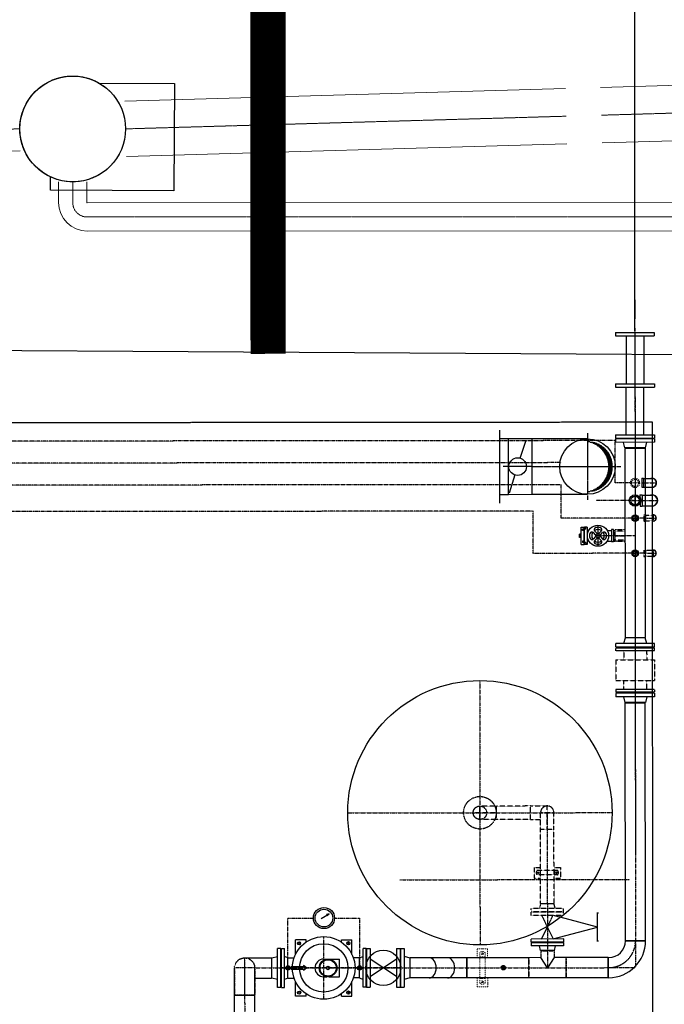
# Model space of a CAD drawing. Header units: metres. Extents: x -270273 to 328371, y -146885 to 591473.
# Tile 284 of 473: x -82815 to -79157, y 419772 to 425361. Entities that reach past the tile are written whole.
import ezdxf
from ezdxf.lldxf.tags import DXFTag

# ---------------------------------------------------------------- set-up
doc = ezdxf.new("R2010")
doc.units = ezdxf.units.M
for name, pattern in [('AM_ISO08W050', [18, 12, -1.5, 3, -1.5]), ('CENTER', [2, 1.25, -0.25, 0.25, -0.25]), ('CENTER2', [1.125, 0.75, -0.125, 0.125, -0.125]), ('DASHED', [19.05, 12.7, -6.35]), ('HIDDEN', [0.375, 0.25, -0.125]), ('RI-AWZI_SLIBLEIDING', [11, 5, -3, 0, -3]), ('RI-AWZI_TERREINRIOLERING', [19.8, 6, -1.8, 2.4, -1.8, 1.8, -1.8, 2.4, -1.8])]:
    doc.linetypes.add(name, pattern=pattern)
doc.layers.get('0').update_dxf_attribs({"color": 151})
for name, color, linetype in [('0b', 6, 'Continuous'), ('0H', 6, 'CENTER'), ('0Hid', 6, 'HIDDEN'), ('0Hu1', 6, 'Continuous'), ('0Hu2', 6, 'Continuous'), ('0t', 6, 'Continuous'), ('11', 6, 'CENTER'), ('B-ME-RI-PUT-G', 253, 'Continuous'), ('B-XX-OG-BEBOUWING-G', 1, 'Continuous'), ('B-XX-RI-AWZI_BEDRIJFSWATER-G_HDSR', 150, 'HDSR_Bedrijfswater'), ('WL5771--_T_KANAAL-H', 6, 'Continuous'), ('WL5772--_R_KANAAL-C', 6, 'Continuous'), ('WL5772--_R_KANAAL-H', 6, 'Continuous'), ('WL5773--_HARTLIJN', 6, 'CENTER2'), ('ZU_B_A_EB00---hSTAAL~-_-----', 1, 'Continuous')]:
    doc.layers.add(name, color=color, linetype=linetype)
for name, color, linetype, lineweight in [('AM_7', 6, 'AM_ISO08W050', 25), ('B-XX-RI-AWZI_SLIBLEIDING-G', 40, 'RI-AWZI_SLIBLEIDING', 18), ('B-XX-RI-AWZI_TERREINRIOLERING-G', 211, 'RI-AWZI_TERREINRIOLERING', 18)]:
    doc.layers.add(name, color=color, linetype=linetype, lineweight=lineweight)
doc.layers.add('B-XX-KL-ELEKTRA-G_HDSR', color=190, linetype='HDSR_Elektra', transparency=0.5)
doc.styles.add('NORATT', font='isocp.shx')
doc.styles.get("Standard").update_dxf_attribs({"font": 'iv-font.shx'})
tags = doc.linetypes.add('HDSR_Bedrijfswater', pattern='A,25,-2,["BW",Standard,S=1.5,R=0,X=0,Y=-0.75],-5', length=32).pattern_tags.tags
tags[6] = DXFTag(74, 10)
tags = doc.linetypes.add('HDSR_Elektra', pattern='A,25,-2,["E",Standard,S=1.5,R=0,X=0,Y=-0.75],-4', length=31).pattern_tags.tags
tags[6] = DXFTag(74, 10)

# ---------------------------------------------------------------- blocks, each defined once
blk = doc.blocks.new('sok-DN15ba')
at = {"color": 0, "linetype": 'ByBlock'}
for p, q in [((12.5, 0), (-12.5, 0)), ((0, -12.5), (0, 12.5))]:
    blk.add_line(p, q, dxfattribs=at)
for radius in [12.5, 7.5]:
    blk.add_circle((0, 0), radius)
blk.add_arc((0, 0), 8.5, 180, 90)
blk = doc.blocks.new('B100ba')
for p, q in [((0, 57.1), (-152.5, 57.1)), ((-152.5, -57.2), (-152.5, 57.1)), ((0, -57.2), (-152.5, -57.2))]:
    blk.add_line(p, q)
at = {"color": 0, "linetype": 'ByBlock'}
for p, q in [((0, 57.1), (0, -57.2)), ((57.1, 0), (-152.5, 0))]:
    blk.add_line(p, q, dxfattribs=at)
blk.add_arc((0, 0), 57.2, 270, 90)
blk = doc.blocks.new('Vof100')
for p, q in [((-57.15, 0), (57.15, 0)), ((57.15, 0), (65.5, -32)), ((-110, -32), (110, -32)), ((-110, -52), (-110, -32)), ((-110, -52), (110, -52)), ((-65.5, -32), (-57.15, 0)), ((110, -52), (110, -32))]:
    blk.add_line(p, q)
blk = doc.blocks.new('A$C4A6D4BC0')
at = {"layer": '0Hu1'}
for p, q in [((-110, 0), (110, 0)), ((-110, 0), (-110, -17)), ((110, 0), (110, -17)), ((-110, -17), (110, -17)), ((-57.1, -37), (-65.5, -17)), ((-57.1, -37), (57.2, -37)), ((-57.1, -37), (-57.1, -72)), ((-6.5, -55), (-6.5, -125.5)), ((6.5, -55), (-6.5, -55)), ((6.5, -125.5), (6.5, -55)), ((57.2, -37), (65.5, -17)), ((57.2, -37), (57.2, -49)), ((57.2, -37), (57.2, -72)), ((-160, -80), (-76.9, -80)), ((-160, -140), (-160, -80)), ((76.9, -80), (160, -80)), ((160, -140), (160, -80)), ((-160, -140), (-146.7, -140)), ((-6.5, -125.5), (-13, -125.5)), ((-13, -125.5), (0, -141.8)), ((0, -141.8), (13, -125.5)), ((13, -125.5), (6.5, -125.5)), ((146.7, -140), (160, -140)), ((-50, -240), (-50, -259.2)), ((-50, -269.3), (-50, -328.5)), ((50, -240), (50, -259.2)), ((50, -240), (50, -240)), ((50, -269.3), (50, -328.5)), ((-50, -328.5), (50, -328.5)), ((-160, -340), (-146.7, -340)), ((-160, -340), (-160, -400)), ((146.7, -340), (160, -340)), ((160, -340), (160, -400)), ((-160, -400), (-76.9, -400)), ((-57.1, -443), (-65.5, -463)), ((-57.1, -443), (-57.1, -408)), ((-57.1, -443), (57.2, -443)), ((57.2, -443), (57.2, -408)), ((57.2, -443), (65.5, -463)), ((76.9, -400), (160, -400)), ((-110, -463), (110, -463)), ((-110, -480), (-110, -463)), ((-110, -480), (110, -480)), ((110, -480), (110, -463))]:
    blk.add_line(p, q, dxfattribs=at)
for centre, radius in [((0, -240), 177.5), ((-140, -100), 9), ((0, -240), 137.5), ((140, -100), 9), ((0, -264.2), 50.3), ((0, -264.2), 46.3), ((0, -264.2), 10), ((-140, -380), 9), ((140, -380), 9)]:
    blk.add_circle(centre, radius, dxfattribs=at)
blk.add_arc((0, -240), 50, 0, 180, dxfattribs=at)
at = {"layer": '11'}
for p, q in [((0, -480), (0, 0)), ((-149, -100), (-131, -100)), ((-140, -109), (-140, -91)), ((131, -100), (149, -100)), ((140, -109), (140, -91)), ((-177.5, -240), (177.5, -240)), ((-149, -380), (-131, -380)), ((-140, -389), (-140, -371)), ((131, -380), (149, -380)), ((140, -389), (140, -371))]:
    blk.add_line(p, q, dxfattribs=at)
blk = doc.blocks.new('LD100ba')
for p, q in [((0, -110), (0, 110)), ((20, 110), (0, 110)), ((20, -110), (20, 110)), ((170, -110), (170, 110)), ((190, 110), (170, 110)), ((190, -110), (190, 110)), ((20, -50), (170, 50)), ((20, 50), (170, -50)), ((20, -110), (0, -110)), ((190, -110), (170, -110))]:
    blk.add_line(p, q)
at = {"color": 0, "linetype": 'ByBlock'}
blk.add_line((0, 0), (190, 0), dxfattribs=at)
blk.add_circle((95, 0), 100)
blk = doc.blocks.new('B100')
for p, q in [((-57.2, 0), (57.2, 0)), ((152.5, -95.3), (152.5, -209.6))]:
    blk.add_line(p, q)
for radius in [209.7, 95.4]:
    blk.add_arc((152.5, 0), radius, 180, 270)
at = {"color": 0, "linetype": 'ByBlock'}
blk.add_arc((152.5, 0), 152.5, 180, 270, dxfattribs=at)
blk = doc.blocks.new('M100600')
for p, q in [((-150, 110), (-150, -110)), ((-131, 110), (-150, 110)), ((-131, 110), (-131, -110)), ((140.5, 110), (140.5, -110)), ((159.5, 110), (140.5, 110)), ((159.5, 110), (159.5, -110)), ((431, 110), (431, -110)), ((450, 110), (431, 110)), ((450, 110), (450, -110)), ((-131, 50), (140.5, 50)), ((431, 50), (159.5, 50)), ((-131, -50), (140.5, -50)), ((431, -50), (159.5, -50)), ((-131, -110), (-150, -110)), ((159.5, -110), (140.5, -110)), ((450, -110), (431, -110))]:
    blk.add_line(p, q)
blk = doc.blocks.new('Vlf150')
for p, q in [((-142.5, 0), (142.5, 0)), ((-142.5, -20), (-142.5, 0)), ((142.5, -20), (142.5, 0)), ((-142.5, -20), (142.5, -20))]:
    blk.add_line(p, q)
blk = doc.blocks.new('sok-DN25ba')
at = {"color": 0, "linetype": 'ByBlock'}
for p, q in [((19, 0), (-19, 0)), ((0, -19), (0, 19))]:
    blk.add_line(p, q, dxfattribs=at)
for radius in [19, 12.5]:
    blk.add_circle((0, 0), radius)
blk.add_arc((0, 0), 13.5, 180, 90)
blk = doc.blocks.new('sok-DN50va')
for p, q in [((-32.75, 0), (32.75, 0)), ((-32.75, 0), (-32.75, -56)), ((32.75, 0), (32.75, -56)), ((-32.75, -56), (32.75, -56))]:
    blk.add_line(p, q)
at = {"color": 0, "linetype": 'ByBlock'}
blk.add_line((0, -56), (0, 0), dxfattribs=at)
at = {"color": 0, "linetype": 'HIDDEN'}
for p, q in [((-26, 0), (-26, -56)), ((-25, 0), (-25, -56)), ((25, 0), (25, -56)), ((26, 0), (26, -56))]:
    blk.add_line(p, q, dxfattribs=at)
blk = doc.blocks.new('Afsluitdop_DN50')
for p, q in [((-49, -16.5), (-49, 0)), ((-49, 0), (49, 0)), ((-45.6, 0), (-45.6, 9.2)), ((-38, 9.2), (-45.6, 9.2)), ((-38, 5), (-40.5, 5)), ((-40.5, 5), (-40.5, 0)), ((-38, 9.2), (-38, 5)), ((38, 9.2), (45.6, 9.2)), ((38, 9.2), (38, 5)), ((38, 5), (40.5, 5)), ((40.5, 5), (40.5, 0)), ((45.6, 0), (45.6, 9.2)), ((49, -16.5), (49, 0)), ((-49, -16.5), (49, -16.5)), ((-10, -21.5), (10, -21.5)), ((-10, -21.5), (-10, -26.5)), ((-10, -26.5), (10, -26.5)), ((-5, -16.5), (-5, -21.5)), ((5, -16.5), (5, -21.5)), ((10, -21.5), (10, -26.5))]:
    blk.add_line(p, q)
blk = doc.blocks.new('A$C7C78758B')
at = {"layer": '0H'}
for p, q in [((0, -750), (0, 750)), ((-750, 0), (750, 0))]:
    blk.add_line(p, q, dxfattribs=at)
at = {"layer": '0Hid'}
for radius in [92.5, 38]:
    blk.add_circle((0, 0), radius, dxfattribs=at)
at = {"layer": '0Hu2'}
blk.add_circle((0, 0), 750, dxfattribs=at)
blk = doc.blocks.new('Vof65')
for p, q in [((-45, -27), (-38.05, 0)), ((-38.05, 0), (38.05, 0)), ((38.05, 0), (45, -27)), ((-92.5, -27), (92.5, -27)), ((-92.5, -45), (-92.5, -27)), ((-92.5, -45), (92.5, -45)), ((92.5, -45), (92.5, -27))]:
    blk.add_line(p, q)
blk = doc.blocks.new('B65ba')
for p, q in [((-95, 38), (0, 38)), ((-95, -38.1), (-95, 38)), ((-95, -38.1), (0, -38.1))]:
    blk.add_line(p, q)
at = {"color": 0, "linetype": 'ByBlock'}
for p, q in [((-95, 0), (38, 0)), ((0, -38.1), (0, 38))]:
    blk.add_line(p, q, dxfattribs=at)
blk.add_arc((0, 0), 38.1, 270, 90)
blk = doc.blocks.new('sok-DN40ba')
at = {"color": 0, "linetype": 'ByBlock'}
for p, q in [((-26.2, 0), (26.8, 0)), ((0, 26.5), (0, -26.5))]:
    blk.add_line(p, q, dxfattribs=at)
for radius in [26.5, 20]:
    blk.add_circle((0.3, 0), radius)
blk.add_arc((0.3, 0), 21, 180, 90)
blk = doc.blocks.new('knie90-DN25ba')
for p, q in [((-52.6, 18.2), (-52.6, -18.2)), ((-52.6, 18.2), (-43.2, 18.2)), ((-43.2, 18.2), (-43.2, -18.2)), ((-43.2, 16.9), (0, 16.9)), ((-52.6, -18.2), (-43.2, -18.2)), ((-43.2, -16.9), (0, -16.9))]:
    blk.add_line(p, q)
at = {"color": 0, "linetype": 'ByBlock'}
for p, q in [((-52.6, 0), (18.2, 0)), ((0, 18.2), (0, -18.2))]:
    blk.add_line(p, q, dxfattribs=at)
for radius, start, end in [(18.2, 247.8084, 112.1916), (16.9, 270, 90)]:
    blk.add_arc((0, 0), radius, start, end)
blk = doc.blocks.new('*X263')
at = {"color": 0}
for p, q in [((-0.28, 0.281), (-0.28, 0.355)), ((-0.27, 0.289), (-0.27, 0.363)), ((-0.26, 0.296), (-0.26, 0.37)), ((-0.25, 0.302), (-0.25, 0.377)), ((-0.24, 0.309), (-0.24, 0.383)), ((-0.23, 0.315), (-0.23, 0.389)), ((-0.22, 0.32), (-0.22, 0.395)), ((-0.21, 0.326), (-0.21, 0.4)), ((-0.2, 0.331), (-0.2, 0.405)), ((-0.19, 0.335), (-0.19, 0.41)), ((-0.18, 0.34), (-0.18, 0.415)), ((-0.17, 0.344), (-0.17, 0.419)), ((-0.16, 0.348), (-0.16, 0.423)), ((-0.15, 0.351), (-0.15, 0.426)), ((-0.14, 0.355), (-0.14, 0.43)), ((-0.13, 0.358), (-0.13, 0.433)), ((-0.12, 0.36), (-0.12, 0.436)), ((-0.11, 0.363), (-0.11, 0.439)), ((-0.1, 0.365), (-0.1, 0.441)), ((-0.09, 0.367), (-0.09, 0.443)), ((-0.08, 0.369), (-0.08, 0.445)), ((-0.07, 0.371), (-0.07, 0.447)), ((-0.06, 0.372), (-0.06, 0.448)), ((-0.05, 0.374), (-0.05, 0.449)), ((-0.04, 0.375), (-0.04, 0.45)), ((-0.03, 0.375), (-0.03, 0.451)), ((-0.02, 0.376), (-0.02, 0.452)), ((-0.01, 0.376), (-0.01, 0.452)), ((0, 0.376), (0, 0.452)), ((0.01, 0.376), (0.01, 0.452)), ((0.02, 0.376), (0.02, 0.452)), ((0.03, 0.375), (0.03, 0.451)), ((0.04, 0.375), (0.04, 0.45)), ((0.05, 0.374), (0.05, 0.449)), ((0.06, 0.372), (0.06, 0.448)), ((0.07, 0.371), (0.07, 0.447)), ((0.08, 0.369), (0.08, 0.445)), ((0.09, 0.367), (0.09, 0.443)), ((0.1, 0.365), (0.1, 0.441)), ((0.11, 0.363), (0.11, 0.439)), ((0.12, 0.36), (0.12, 0.436)), ((0.13, 0.358), (0.13, 0.433)), ((0.14, 0.355), (0.14, 0.43)), ((0.15, 0.351), (0.15, 0.426)), ((0.16, 0.348), (0.16, 0.423)), ((0.17, 0.344), (0.17, 0.419)), ((0.18, 0.34), (0.18, 0.415)), ((0.19, 0.335), (0.19, 0.41)), ((0.2, 0.331), (0.2, 0.405)), ((0.21, 0.326), (0.21, 0.4)), ((0.22, 0.32), (0.22, 0.395)), ((0.23, 0.315), (0.23, 0.389)), ((0.24, 0.309), (0.24, 0.383)), ((0.25, 0.302), (0.25, 0.377)), ((0.26, 0.296), (0.26, 0.37)), ((0.27, 0.289), (0.27, 0.363)), ((0.28, 0.281), (0.28, 0.355)), ((-0.41, 0.125), (-0.41, 0.191)), ((-0.4, 0.143), (-0.4, 0.211)), ((-0.39, 0.16), (-0.39, 0.229)), ((-0.38, 0.175), (-0.38, 0.245)), ((-0.37, 0.189), (-0.37, 0.26)), ((-0.36, 0.203), (-0.36, 0.273)), ((-0.35, 0.215), (-0.35, 0.286)), ((-0.34, 0.226), (-0.34, 0.298)), ((-0.33, 0.237), (-0.33, 0.309)), ((-0.32, 0.247), (-0.32, 0.319)), ((-0.31, 0.256), (-0.31, 0.329)), ((-0.3, 0.265), (-0.3, 0.338)), ((-0.29, 0.273), (-0.29, 0.347)), ((0.29, 0.273), (0.29, 0.347)), ((0.3, 0.265), (0.3, 0.338)), ((0.31, 0.256), (0.31, 0.329)), ((0.32, 0.247), (0.32, 0.319)), ((0.33, 0.237), (0.33, 0.309)), ((0.34, 0.226), (0.34, 0.298)), ((0.35, 0.215), (0.35, 0.286)), ((0.36, 0.203), (0.36, 0.273)), ((0.37, 0.189), (0.37, 0.26)), ((0.38, 0.175), (0.38, 0.245)), ((0.39, 0.16), (0.39, 0.229)), ((0.4, 0.143), (0.4, 0.211)), ((0.41, 0.125), (0.41, 0.191)), ((-0.45, 0.011), (-0.45, 0.044)), ((-0.44, 0.05), (-0.44, 0.104)), ((-0.43, 0.079), (-0.43, 0.14)), ((-0.42, 0.104), (-0.42, 0.167)), ((0.42, 0.104), (0.42, 0.167)), ((0.43, 0.079), (0.43, 0.14)), ((0.44, 0.05), (0.44, 0.104)), ((0.45, 0.011), (0.45, 0.044))]:
    blk.add_line(p, q, dxfattribs=at)
blk = doc.blocks.new('karods')
blk.add_circle((0, 0), 0.5)
at = {"layer": 'WL5773--_HARTLIJN'}
for p, q in [((0, -0.6), (0, 0.6)), ((-0.6, 0), (0.6, 0))]:
    blk.add_line(p, q, dxfattribs=at)
at = {"layer": 'WL5771--_T_KANAAL-H', "color": 1}
blk.add_blockref('*X263', (0, 0), dxfattribs=at)
blk = doc.blocks.new('OBO31500090SH')
blk.add_lwpolyline([(-157.5, 0), (-157.5, -315), (157.5, -315), (157.5, 0)])
at = {"layer": 'WL5773--_HARTLIJN'}
for p, q in [((0, -315), (0, 157.5)), ((-157.5, 0), (157.5, 0))]:
    blk.add_line(p, q, dxfattribs=at)
at = {"xscale": 315, "yscale": 315, "zscale": 315}
blk.add_blockref('karods', (0, 0), dxfattribs=at)
blk = doc.blocks.new('karo')
for p, q in [((1, 0.5), (0, 0.5)), ((0, -0.5), (1, -0.5))]:
    blk.add_line(p, q)
at = {"layer": 'WL5773--_HARTLIJN'}
blk.add_line((0, 0), (1, 0), dxfattribs=at)
blk = doc.blocks.new('orn_a_k315-315-50')
for points in [[(-207.5, 50), (207.5, 50)], [(-157.5, 50), (-157.5, 0), (157.5, 0), (157.5, 50)]]:
    blk.add_lwpolyline(points)
at = {"color": 2, "style": 'NORATT'}
for tag, p, flags in [('ROS_TYPE', (239.2, 134.2), 8), ('ROS_M3H', (239.2, 124.2), 8), ('ROS_M3H_G', (239.2, 114.2), 8), ('ROS_ZIJDE', (239.2, 104.2), 9), ('ROS_STAT', (239.2, 94.2), 9)]:
    blk.add_attdef(tag, p, '', height=6.25, dxfattribs=dict(at, flags=flags))
blk = doc.blocks.new('ORK31500000')
at = {"layer": 'WL5772--_R_KANAAL-H'}
for p, q in [((48.3, 12.9), (152.1, 40.8)), ((-48.3, -12.9), (-152.1, -40.8))]:
    blk.add_line(p, q, dxfattribs=at)
blk.add_circle((0, 0), 50, dxfattribs=at)
blk = doc.blocks.new('A$C1C6364B6')
at = {"layer": 'WL5772--_R_KANAAL-C', "rotation": 57.19128459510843}
blk.add_blockref('ORK31500000', (816.5, 310), dxfattribs=at)
at = {"layer": 'ZU_B_A_EB00---hSTAAL~-_-----'}
for name, p, rotation in [('orn_a_k315-315-50', (868, 310), 270), ('OBO31500090SH', (420, 310), 90)]:
    blk.add_blockref(name, p, dxfattribs=dict(at, rotation=rotation))
at = {"layer": 'ZU_B_A_EB00---hSTAAL~-_-----', "xscale": 163.0211543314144, "yscale": 315, "zscale": 315}
blk.add_blockref('karo', (735, 310), dxfattribs=at)
blk = doc.blocks.new('sok-DN50ba')
at = {"color": 0, "linetype": 'ByBlock'}
for p, q in [((-32.75, 0), (32.75, 0)), ((0, -32.75), (0, 32.75))]:
    blk.add_line(p, q, dxfattribs=at)
for radius in [32.75, 25]:
    blk.add_circle((0, 0), radius)
blk.add_arc((0, 0), 26, 180, 90)
blk = doc.blocks.new('knie90-DN40ba')
for p, q in [((-59.2, 25.5), (-59.2, -25.5)), ((-59.2, 25.5), (-48.6, 25.5)), ((-48.6, 25.5), (-48.6, -25.5)), ((-48.6, 24.1), (0, 24.1)), ((-59.2, -25.5), (-48.6, -25.5)), ((-48.6, -24.1), (0, -24.1))]:
    blk.add_line(p, q)
at = {"color": 0, "linetype": 'ByBlock'}
for p, q in [((-59.2, 0), (25.5, 0)), ((0, 25.3), (0, -25.6))]:
    blk.add_line(p, q, dxfattribs=at)
for radius, start, end in [(25.5, 250.5457, 107.4793), (24.2, 270, 90)]:
    blk.add_arc((0, -0.1), radius, start, end)
blk = doc.blocks.new('knie90-DN50ba')
for p, q in [((-68.7, 31.7), (-68.7, -31.7)), ((-68.7, 31.7), (-56.5, 31.7)), ((-56.5, 31.7), (-56.5, -31.7)), ((-56.5, 30.1), (0, 30.1)), ((-68.7, -31.7), (-56.5, -31.7)), ((-56.5, -30.1), (0, -30.1))]:
    blk.add_line(p, q)
at = {"color": 0, "linetype": 'ByBlock'}
for p, q in [((-68.7, 0), (31.7, 0)), ((0, 31.5), (0, -31.8))]:
    blk.add_line(p, q, dxfattribs=at)
for radius, start, end in [(31.7, 251.3328, 107.0284), (30.2, 270, 90)]:
    blk.add_arc((0, -0.1), radius, start, end)
blk = doc.blocks.new('slibverwerkingsgebouw')
for p, q in [((17248.6, 3714.4), (17248.6, 3764.8)), ((17308.6, 3764.8), (17248.6, 3764.8)), ((17308.6, 3714.5), (17308.6, 3764.8)), ((17263.7, 3571.6), (17263.6, 3742.9)), ((17293.6, 3718.6), (17263.6, 3718.6)), ((17293.7, 3571.6), (17293.6, 3743)), ((17248.7, 3549.8), (17248.7, 3600.1)), ((17293.7, 3596), (17263.7, 3596)), ((17308.7, 3549.8), (17308.7, 3600.2)), ((17308.7, 3549.8), (17248.7, 3549.8))]:
    blk.add_line(p, q)
at = {"color": 0, "linetype": 'ByBlock'}
for p, q in [((15929.5, 3599.2), (15929.5, 3713.5)), ((17284.1, 3737.3), (17273.1, 3737.3)), ((17278.6, 3731.8), (17278.6, 3742.8)), ((17284.2, 3577.3), (17273.2, 3577.3)), ((17278.7, 3571.8), (17278.7, 3582.8))]:
    blk.add_line(p, q, dxfattribs=at)
for centre in [(17278.6, 3737.3), (17278.7, 3577.3)]:
    blk.add_circle(centre, 5.5)
for centre, start, end in [((17278.6, 3731.3), 37.9027, 142.1754), ((17278.7, 3583.3), 217.9027, 322.1754)]:
    blk.add_arc(centre, 19, start, end)
at = {"layer": '0H'}
for p, q in [((18145, 7287.4), (18147.5, 3657.9)), ((18145.1, 7262.4), (18147.1, 4312.4)), ((18032.1, 6649.3), (10435.2, 6644.1)), ((18032.3, 6409.3), (18032.1, 6649.3)), ((17726.8, 6524.2), (10560.3, 6519.3)), ((17726.9, 6399.2), (10685.4, 6394.4)), ((17727, 6209.1), (17726.9, 6399.2)), ((18126.6, 6409.4), (18032.3, 6409.3)), ((18145.7, 6309.4), (17925.2, 6309.3)), ((17566.6, 6249), (10835.5, 6244.5)), ((17566.7, 6009), (17566.6, 6249)), ((18195.5, 6209.5), (17727, 6209.1)), ((18145.8, 6109.4), (17925.3, 6109.3)), ((18195.6, 6009.9), (17566.7, 6009)), ((17646.9, 4539.7), (17647.5, 3657.5)), ((16811.2, 4157), (18114.3, 4157.9)), ((16175.3, 3939.5), (16319.6, 3939.6)), ((16175.5, 3669), (16175.3, 3939.5)), ((16439.6, 3939.6), (16581.3, 3939.7)), ((16581.3, 3939.7), (16581.5, 3656.8)), ((17609.4, 3752.5), (17685.5, 3752.6)), ((17609.4, 3752.5), (17609.4, 3714.7)), ((17685.5, 3752.6), (17685.5, 3714.7)), ((17540.5, 3714.6), (17540.5, 3600.3)), ((17542.5, 3714.6), (17542.5, 3600.3)), ((17752.5, 3714.8), (17752.5, 3600.5)), ((17754.5, 3714.8), (17754.5, 3600.5)), ((15929.5, 3656.4), (15930.4, 2346.4)), ((15986.7, 3656.4), (18147.5, 3657.9)), ((17410, 3657.4), (17385, 3657.4))]:
    blk.add_line(p, q, dxfattribs=at)
at = {"layer": '0Hid'}
for p, q in [((18081.3, 5455.4), (18081.4, 5404.8)), ((18211.2, 5455.5), (18211.3, 5404.9)), ((18036.3, 5404.8), (18256.3, 5404.9)), ((18036.3, 5404.8), (18036.4, 5286.8)), ((18256.3, 5404.9), (18256.4, 5287)), ((18036.4, 5286.8), (18256.4, 5287)), ((18081.5, 5236.3), (18081.4, 5286.8)), ((18211.4, 5236.4), (18211.4, 5286.9)), ((17551.9, 4575.5), (17359.7, 4575.3)), ((17551.9, 4575.5), (17646.9, 4575.5)), ((17551.9, 4499.4), (17551.9, 4575.5)), ((17551.9, 4499.4), (17359.8, 4499.2)), ((17551.9, 4499.4), (17608.9, 4499.4)), ((17609.2, 4022.5), (17608.9, 4444.7)), ((17685.3, 4022.6), (17685, 4444.7)), ((17572.1, 4226.6), (17609.1, 4226.7)), ((17572.1, 4226.6), (17572.2, 4166.6)), ((17705.9, 4209.2), (17588.3, 4209.1)), ((17598.9, 4196.7), (17590.4, 4196.6)), ((17594.6, 4200.9), (17594.6, 4192.4)), ((17606.6, 4209.2), (17606.6, 4184.2)), ((17685.2, 4226.7), (17722.1, 4226.7)), ((17687.7, 4209.2), (17687.7, 4184.2)), ((17695.4, 4196.7), (17703.9, 4196.7)), ((17699.6, 4201), (17699.6, 4192.5)), ((17722.1, 4226.7), (17722.2, 4166.7)), ((17572.2, 4166.6), (17609.1, 4166.7)), ((17706, 4184.2), (17588.3, 4184.1)), ((17685.2, 4166.7), (17722.2, 4166.7)), ((17739.8, 3972.6), (17554.8, 3972.5)), ((17554.8, 3954.5), (17554.8, 3972.5)), ((17609.2, 4022.5), (17685.3, 4022.6)), ((17739.8, 3954.6), (17739.8, 3972.6)), ((17739.8, 3954.6), (17554.8, 3954.5)), ((17614.8, 3954.5), (17644.5, 3893.5)), ((17652, 3897.1), (17679.8, 3954.6)), ((17720.5, 3943.8), (17679.8, 3954.6))]:
    blk.add_line(p, q, dxfattribs=at)
for centre in [(17594.6, 4196.7), (17699.6, 4196.7)]:
    blk.add_circle(centre, 4.25, dxfattribs=at)
for centre, start, end in [((17602.6, 4196.7), 138.8996, 221.1786), ((17691.6, 4196.7), 318.8996, 41.1786)]:
    blk.add_arc(centre, 19, start, end, dxfattribs=at)
at = {"layer": '0Hu1'}
for p, q in [((18144.9, 7447.5), (18145, 7339.6)), ((18088.4, 6605.3), (18202.7, 6605.4)), ((18088.4, 6605.3), (18089.1, 5530.9)), ((18202.7, 6605.4), (18203.4, 5530.9)), ((17857.7, 6060.2), (17857.7, 6158.2)), ((17873.7, 6158.2), (17857.7, 6158.2)), ((17873.7, 6158.2), (17873.7, 6060.2)), ((17935.1, 6169.3), (17935.2, 6049.3)), ((17847.7, 6139.4), (17847.7, 6147.2)), ((17852.7, 6147.2), (17847.7, 6147.2)), ((17857.7, 6139.4), (17847.7, 6139.4)), ((17852.7, 6142.2), (17852.7, 6147.2)), ((17857.7, 6142.2), (17852.7, 6142.2)), ((17883.3, 6139.4), (17873.7, 6139.4)), ((17921.9, 6114.1), (17908.9, 6127.1)), ((17921.9, 6104.5), (17908.9, 6091.5)), ((17930.4, 6122.6), (17917.4, 6135.6)), ((17930.4, 6096), (17917.4, 6083)), ((17940, 6122.6), (17953, 6135.6)), ((17940, 6096), (17953, 6083)), ((17948.5, 6114.1), (17961.5, 6127.1)), ((17948.5, 6104.5), (17961.5, 6091.5)), ((17987, 6139.5), (18012.7, 6139.5)), ((18012.7, 6144.5), (18012.7, 6074.2)), ((18022.7, 6144.5), (18012.7, 6144.5)), ((18022.7, 6144.5), (18022.7, 6074.2)), ((18022.7, 6139.5), (18032.7, 6139.5)), ((17847.7, 6079.1), (17847.7, 6071.2)), ((17857.7, 6079.1), (17847.7, 6079.1)), ((17852.7, 6071.2), (17847.7, 6071.2)), ((17852.7, 6076.2), (17852.7, 6071.2)), ((17857.7, 6076.2), (17852.7, 6076.2)), ((17873.7, 6060.2), (17857.7, 6060.2)), ((17883.3, 6079.1), (17873.7, 6079.1)), ((17987.1, 6079.2), (18012.7, 6079.2)), ((18022.7, 6074.2), (18012.7, 6074.2)), ((18022.7, 6079.2), (18032.7, 6079.2)), ((18089.1, 5530.9), (18203.4, 5530.9)), ((18089.3, 5160.8), (18203.6, 5160.9)), ((18090.3, 3812.3), (18089.3, 5160.8)), ((18204.6, 3812.4), (18203.6, 5160.9)), ((16362.9, 3936.4), (16409.4, 3964.2)), ((16409.4, 3964.2), (16393.6, 3959.4)), ((16393.6, 3959.4), (16395.7, 3956)), ((16397.8, 3952.5), (16395.7, 3956)), ((16409.4, 3964.2), (16397.8, 3952.5)), ((17932.4, 3887.6), (17720.5, 3943.8)), ((17937.3, 3967.4), (17927.3, 3967.4)), ((17932.4, 3807.7), (17932.3, 3967.4)), ((17614.9, 3820.5), (17652, 3897.1)), ((17644.5, 3893.5), (17679.9, 3820.6)), ((17679.9, 3820.6), (17932.4, 3887.6)), ((17739.9, 3820.6), (17554.9, 3820.5)), ((17554.9, 3802.5), (17554.9, 3820.5)), ((17739.9, 3802.6), (17554.9, 3802.5)), ((17739.9, 3802.6), (17739.9, 3820.6)), ((17937.4, 3807.7), (17927.4, 3807.7)), ((18090.3, 3812.3), (18204.6, 3812.4)), ((15929.5, 3713.5), (16081.5, 3713.6)), ((16081.5, 3713.6), (16081.5, 3599.3)), ((17189.6, 3714.4), (16868.5, 3714.2)), ((16868.5, 3599.9), (16868.5, 3714.2)), ((17189.6, 3600.1), (17189.6, 3714.4)), ((17540.5, 3714.6), (17191.6, 3714.4)), ((17191.6, 3600.1), (17191.6, 3714.4)), ((17609.4, 3714.7), (17542.5, 3714.6)), ((17647.5, 3657.5), (17609.4, 3714.7)), ((17685.5, 3714.7), (17647.5, 3657.5)), ((17752.5, 3714.8), (17685.5, 3714.7)), ((17993, 3714.9), (17754.5, 3714.8)), ((17993, 3600.6), (17993, 3714.9)), ((15872.7, 3163.3), (15872.4, 3656.3)), ((15987, 3163.4), (15986.7, 3656.4)), ((15986.7, 3599.3), (16081.5, 3599.3)), ((17189.6, 3600.1), (16868.5, 3599.9)), ((17540.5, 3600.3), (17191.6, 3600.1)), ((17752.5, 3600.5), (17542.5, 3600.3)), ((17993, 3600.6), (17754.5, 3600.5)), ((15872.5, 3501.8), (15986.8, 3501.9))]:
    blk.add_line(p, q, dxfattribs=at)
for centre, radius in [((17935.2, 6109.3), 60), ((17935.2, 6109.3), 12.4), ((16379.6, 3939.6), 60), ((16379.6, 3939.6), 50)]:
    blk.add_circle(centre, radius, dxfattribs=at)
for centre, radius, start, end in [((17925.8, 6144), 12, 105.0391, 225.0391), ((17935.2, 6109.3), 48, 75.0391, 105.0391), ((17944.5, 6144.1), 12, 315.0391, 75.0391), ((17935.2, 6109.3), 48, 165.0391, 195.0391), ((17900.4, 6118.6), 12, 45.0391, 165.0391), ((17900.4, 6099.9), 12, 195.0391, 315.0391), ((17935.2, 6109.3), 35.8, 145.8026, 214.2755), ((17935.2, 6109.3), 35.8, 55.8026, 124.2756), ((17919.3, 6111.5), 3.6, 351.8981, 45.0391), ((17919.3, 6107), 3.6, 315.0391, 8.18), ((17937.4, 6125.1), 3.6, 261.8981, 315.0391), ((17937.5, 6093.4), 3.6, 45.0391, 98.18), ((17951, 6111.6), 3.6, 135.0391, 188.18), ((17951, 6107), 3.6, 171.8981, 225.0391), ((17970, 6118.6), 12, 15.0391, 135.0391), ((17970, 6100), 12, 225.0391, 345.0391), ((17935.2, 6109.3), 35.8, 325.8026, 34.2755), ((17935.2, 6109.3), 48, 345.0391, 15.0391), ((17925.9, 6074.5), 12, 135.0391, 255.0391), ((17935.2, 6109.3), 35.8, 235.8026, 304.2756), ((17935.2, 6109.3), 48, 255.0391, 285.0391), ((17944.5, 6074.5), 12, 285.0391, 45.0391)]:
    blk.add_arc(centre, radius, start, end, dxfattribs=at)
for centre in [(16976.3, 3657.1), (17081.3, 3657.1)]:
    blk.add_ellipse(centre, major_axis=(0, 57.1), ratio=0.707107, start_param=3.141593, end_param=6.283185, dxfattribs=at)
at = {"layer": 'AM_7'}
for p, q in [((3478.3, 6745.2), (18242, 6755.3)), ((18242, 6755.3), (18245.8, 1278.7))]:
    blk.add_line(p, q, dxfattribs=at)
at = {"color": 1, "linetype": 'CENTER', "rotation": 180.0390652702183}
blk.add_blockref('sok-DN40ba', (18145.6, 6409.4), dxfattribs=at)
at = {"layer": '0b', "rotation": 90.03906185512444}
blk.add_blockref('A$C4A6D4BC0', (16138.5, 3656.5), dxfattribs=at)
at = {"layer": '0H', "xscale": -1, "rotation": 270.0390618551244}
for name, p in [('sok-DN50va', (18088.7, 6109.4)), ('B100ba', (15929.5, 3656.4))]:
    blk.add_blockref(name, p, dxfattribs=at)
at = {"layer": '0H', "rotation": 90.03906185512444}
blk.add_blockref('sok-DN15ba', (17397.5, 3657.4), dxfattribs=at)
at = {"layer": '0Hid', "color": 1, "linetype": 'CENTER', "rotation": 0.03906527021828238}
for p in [(18248.1, 6209.9), (18248.2, 6009.9)]:
    blk.add_blockref('knie90-DN25ba', p, dxfattribs=at)
at = {"layer": '0Hid', "yscale": 0.7719298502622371}
for p, xscale, zscale, rotation in [((18146.3, 5470.9), -0.7719298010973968, 0.7719298, 0.03906259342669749), ((18146.4, 5220.9), 0.7719298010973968, 0.7719298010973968, 180.0390625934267)]:
    blk.add_blockref('Vlf150', p, dxfattribs=dict(at, xscale=xscale, zscale=zscale, rotation=rotation))
at = {"layer": '0Hid'}
for name, p, rotation in [('A$C7C78758B', (17264.8, 4537.2), 270.0390618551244), ('B65ba', (17646.9, 4537.5), 90.03906185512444)]:
    blk.add_blockref(name, p, dxfattribs=dict(at, rotation=rotation))
at = {"layer": '0Hid', "xscale": -1, "rotation": 0.03906527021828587}
for name, p in [('B65ba', (17264.8, 4537.2)), ('Vof65', (17647.3, 4020.5))]:
    blk.add_blockref(name, p, dxfattribs=at)
at = {"layer": '0Hu1'}
for name, p, rotation in [('M100600', (18145.4, 6812.4), 90.03906185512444), ('sok-DN15ba', (16175.5, 3656.5), 180.0390652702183), ('sok-DN15ba', (16581.5, 3656.8), 180.0390652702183)]:
    blk.add_blockref(name, p, dxfattribs=dict(at, rotation=rotation))
at = {"layer": '0Hu1', "color": 1, "linetype": 'CENTER'}
for name, p, rotation in [('Vof100', (18145.5, 6607.4), 180.0390652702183), ('sok-DN25ba', (18145.8, 6209.4), 180.0390652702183), ('sok-DN25ba', (18145.9, 6009.8), 180.0390652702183), ('Vof100', (18146.5, 5162.9), 180.0390652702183), ('B100', (17995, 3657.8), 90.03906185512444), ('Vof100', (16083.5, 3656.5), 90.03906185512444), ('LD100ba', (16811.5, 3657), 180.0390652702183), ('Vof100', (16866.5, 3657), 270.0390618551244), ('Vof65', (17647.4, 3754.5), 180.0390652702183)]:
    blk.add_blockref(name, p, dxfattribs=dict(at, rotation=rotation))
at = {"layer": '0Hu1', "xscale": -1, "rotation": 270.0390618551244}
blk.add_blockref('Afsluitdop_DN50', (17856.2, 6109.2), dxfattribs=at)
at = {"layer": '0Hu1', "color": 1, "linetype": 'CENTER', "xscale": -1, "rotation": 0.03906527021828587}
blk.add_blockref('Vof100', (18146.2, 5528.9), dxfattribs=at)
at = {"layer": '0t', "color": 1, "linetype": 'CENTER', "rotation": 0.03906527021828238}
for name, p in [('knie90-DN40ba', (18242.3, 6410)), ('sok-DN50ba', (18145.7, 6309.4)), ('knie90-DN50ba', (18242.3, 6309.5))]:
    blk.add_blockref(name, p, dxfattribs=at)
at = {"layer": 'ZU_B_A_EB00---hSTAAL~-_-----', "rotation": 180.0390652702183}
blk.add_blockref('A$C1C6364B6', (18295.4, 6812.5), dxfattribs=at)

msp = doc.modelspace()

# ---------------------------------------------------------------- linework, layer by layer
at = {"layer": 'B-ME-RI-PUT-G', "flags": 128}
msp.add_lwpolyline([(-82814.2842, 424740.7026, -0.578536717), (-82363.417, 425000.0724), (-81937.3674, 424997.82), (-81940.5839, 424389.2047), (-82640.5743, 424392.9053), (-82640.1749, 424468.4596, -0.292306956)], format="xyb", close=True, dxfattribs=at)
at = {"layer": 'B-ME-RI-PUT-G'}
msp.add_circle((-82514.2843, 424740.7674), 300, dxfattribs=at)
at = {"layer": 'B-XX-KL-ELEKTRA-G_HDSR', "linetype": 'DASHED', "const_width": 200}
msp.add_lwpolyline([(-81405.4705, 423464.0509), (-81406.2212, 426943.8138)], dxfattribs=at)
at = {"layer": 'B-XX-OG-BEBOUWING-G'}
msp.add_lwpolyline([(-97307.5265, 416177.3488), (-97448.7638, 409052.282), (-118046.5876, 409155.5593), (-118083.7909, 423841.611), (-97507.8732, 423917.694), (-97425.6974, 423543.8663), (-93499.044, 423547.2522), (-74625.0142, 423434.6281), (-74605.8495, 411646.4293), (-76293.7714, 411641.4637), (-76299.4596, 411836.8547), (-81635.4268, 411853.5543), (-81638.9079, 416234.059), (-94643.5273, 416186.6132)], close=True, dxfattribs=at)
at = {"layer": 'B-XX-RI-AWZI_BEDRIJFSWATER-G_HDSR'}
msp.add_lwpolyline([(-79324.001, 423592.2238), (-79325.409, 430106.169), (-19396.7789, 430119.1223), (-19396.8101, 430263.5882)], dxfattribs=at)
at = {"layer": 'B-XX-RI-AWZI_TERREINRIOLERING-G', "flags": 128}
msp.add_lwpolyline([(-82214.2843, 424740.8323, -1), (-82814.2842, 424740.7026, -1)], format="xyb", close=True, dxfattribs=at)
at = {"layer": 'B-XX-RI-AWZI_TERREINRIOLERING-G', "linetype": 'Continuous'}
for points in [[(-79518.8388, 424975.9927), (-78231.3503, 425013.0426)], [(-82218.8148, 424898.2956), (-79718.837, 424970.2373)], [(-79509.7778, 424661.123), (-78222.2893, 424698.173)], [(-97262.4054, 424405.9366), (-88243.6961, 424536.8496), (-88026.2406, 424540.0052), (-82812.47, 424615.6873)], [(-82209.7538, 424583.4259), (-79709.776, 424655.3677)]]:
    msp.add_lwpolyline(points, dxfattribs=at)
at = {"layer": 'B-XX-RI-AWZI_TERREINRIOLERING-G'}
for points in [[(-79514.3083, 424818.5578), (-78226.8198, 424855.6078)], [(-82214.2843, 424740.8607), (-79714.3065, 424812.8025)]]:
    msp.add_lwpolyline(points, dxfattribs=at)
for points in [[(-97264.2197, 424530.9234), (-88245.5117, 424661.8365, -0.000001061), (-88245.5112, 424661.8365), (-88028.0519, 424664.9921, 0.000001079), (-88028.0513, 424664.9921), (-82814.2842, 424740.6741)], [(-82514.1909, 424440.7674), (-82514.1542, 424322.7674, 0.414213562), (-82432.1287, 424240.793), (-69826.25, 424244.7146, -0.197120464), (-69768.6612, 424221.1138), (-65394.2064, 419909.2732)]]:
    msp.add_lwpolyline(points, format="xyb", dxfattribs=at)
at = {"layer": 'B-XX-RI-AWZI_TERREINRIOLERING-G', "linetype": 'Continuous'}
for points in [[(-82594.1909, 424440.7425), (-82594.1542, 424322.7426, 0.414213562), (-82432.1038, 424160.793), (-69826.2251, 424164.7146, -0.19712046), (-69824.8205, 424164.139), (-65450.3657, 419852.2984)], [(-82434.1909, 424440.7923), (-82434.1542, 424322.7923, 0.414213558), (-82432.1536, 424320.793), (-69826.2749, 424324.7146, -0.197120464), (-69712.5019, 424278.0886), (-65338.0471, 419966.248)]]:
    msp.add_lwpolyline(points, format="xyb", dxfattribs=at)

# ---------------------------------------------------------------- block references
at = {"layer": 'B-XX-RI-AWZI_SLIBLEIDING-G', "rotation": 0.01238424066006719}
msp.add_blockref('slibverwerkingsgebouw', (-97467.4767, 416318.3656), dxfattribs=at)

doc.saveas('drawing.dxf')
